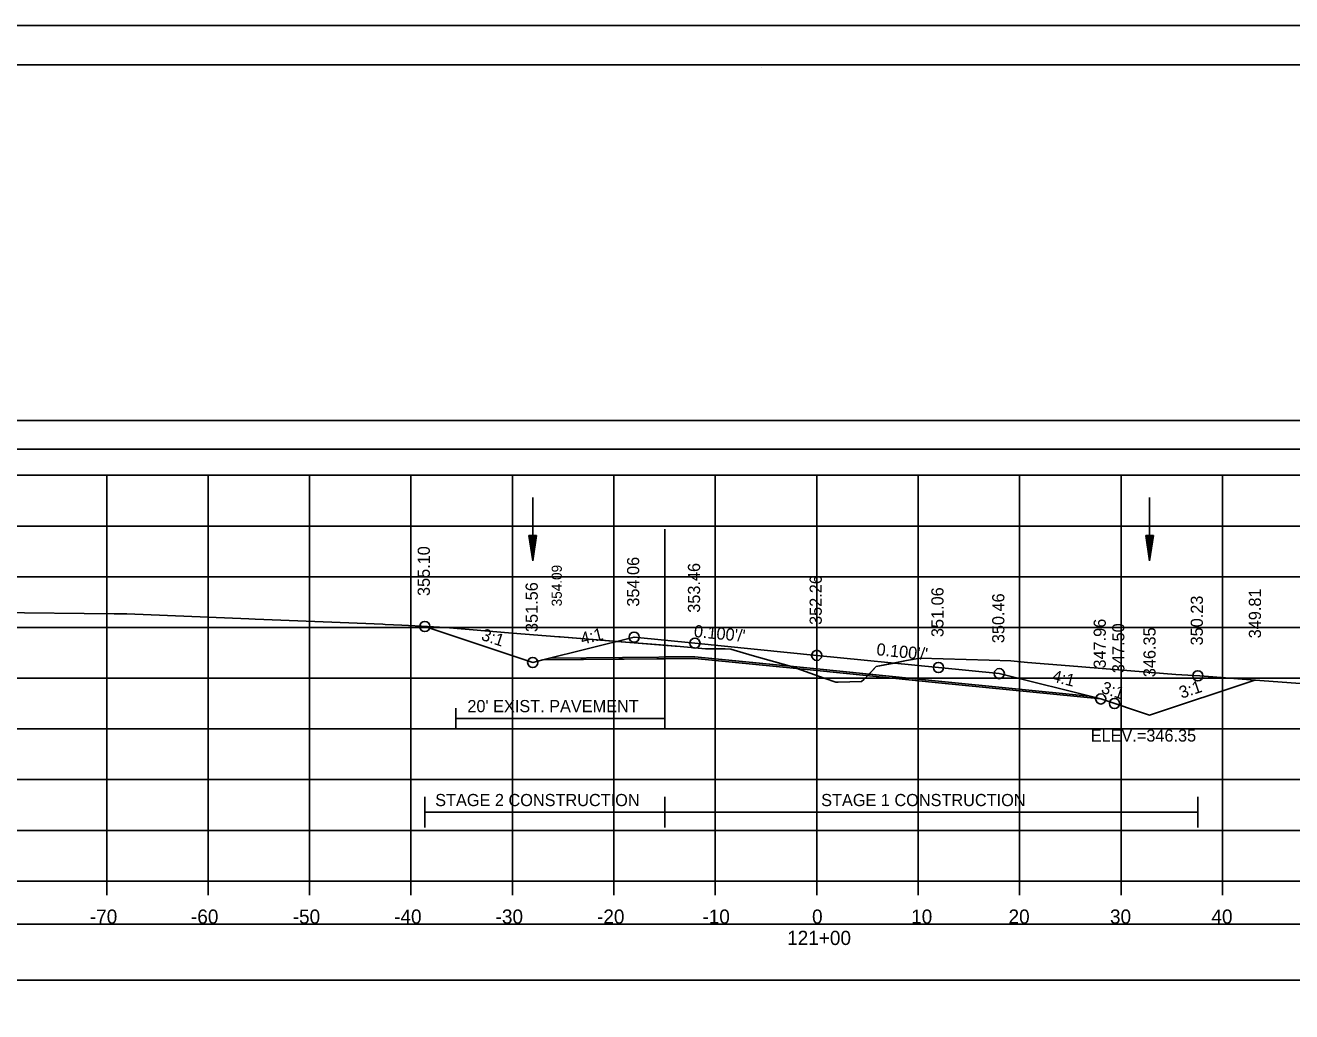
# Model space of a CAD drawing. Extents: x 1376273 to 1384221, y 378927 to 384592.
# Drawn here: x 1376979.8 to 1377104.6, y 380441.3 to 380538.5 of the extents above; entities that cross this region are included whole.
import ezdxf

# ---------------------------------------------------------------- set-up
doc = ezdxf.new("R2010")
doc.units = 0
for name, color, linetype in [('R_Alt Surface', 7, 'Continuous'), ('R_Axis', 7, 'Continuous'), ('R_Axis Annot', 7, 'Continuous'), ('R_Border', 7, 'Continuous'), ('R_Border Notes', 7, 'Continuous'), ('R_Dimension', 7, 'Continuous'), ('R_Exist Surface', 7, 'Continuous'), ('R_Fin Surface', 7, 'Continuous'), ('R_Grid', 7, 'Continuous'), ('R_No Plot', 7, 'Continuous'), ('R_Water', 7, 'Continuous'), ('R_Xsect Elev', 7, 'Continuous'), ('R_Xsect Slope', 7, 'Continuous'), ('T_Detection Zones', 7, 'Continuous')]:
    doc.layers.add(name, color=color, linetype=linetype)

msp = doc.modelspace()

# ---------------------------------------------------------------- linework, layer by layer
at = {"layer": 'R_Alt Surface'}
for points in [[(1377031.48, 380476.14), (1377045.77, 380476.28), (1377057.77, 380475.08), (1377069.77, 380473.88), (1377084.63, 380472.4)], [(1377022.18, 380471.2), (1377022.18, 380469.2)], [(1377042.8, 380471.2), (1377042.8, 380469.2)], [(1377022.18, 380470.2), (1377042.8, 380470.2)]]:
    msp.add_lwpolyline(points, dxfattribs=at)
at = {"layer": 'R_Axis'}
for p, q in [((1376907.77, 380454.16), (1377207.77, 380454.16)), ((1376987.77, 380452.76), (1376987.77, 380454.16)), ((1376997.77, 380452.76), (1376997.77, 380454.16)), ((1377007.77, 380452.76), (1377007.77, 380454.16)), ((1377017.77, 380452.76), (1377017.77, 380454.16)), ((1377027.77, 380452.76), (1377027.77, 380454.16)), ((1377037.77, 380452.76), (1377037.77, 380454.16)), ((1377047.77, 380452.76), (1377047.77, 380454.16)), ((1377057.77, 380452.76), (1377057.77, 380454.16)), ((1377067.77, 380452.76), (1377067.77, 380454.16)), ((1377077.77, 380452.76), (1377077.77, 380454.16)), ((1377087.77, 380452.76), (1377087.77, 380454.16)), ((1377097.77, 380452.76), (1377097.77, 380454.16))]:
    msp.add_line(p, q, dxfattribs=at)
at = {"layer": 'R_Axis Annot'}
for points in [[(1376907.2, 380496.75), (1377209.01, 380496.75), (1377209.01, 380499.57), (1376907.2, 380499.57)], [(1376907.2, 380444.39), (1377209.01, 380444.39), (1377209.01, 380449.91), (1376907.2, 380449.91)]]:
    msp.add_lwpolyline(points, close=True, dxfattribs=at)
at = {"layer": 'R_Border'}
for p, q in [((1376899.77, 380534.62), (1377215.95, 380534.62)), ((1377052.29, 380534.36), (1377052.29, 380534.36)), ((1377052.29, 380534.36), (1377052.29, 380534.36))]:
    msp.add_line(p, q, dxfattribs=at)
at = {"layer": 'R_Dimension'}
for p, q in [((1377019.13, 380459.45), (1377019.13, 380462.45)), ((1377042.8, 380459.45), (1377042.8, 380462.45)), ((1377095.34, 380459.45), (1377095.34, 380462.45)), ((1377019.13, 380460.95), (1377095.34, 380460.95))]:
    msp.add_line(p, q, dxfattribs=at)
at = {"layer": 'R_Exist Surface'}
msp.add_lwpolyline([(1376976.69, 380480.62), (1376988.51, 380480.51), (1376989.75, 380480.51), (1377001.8, 380480.01), (1377002.4, 380479.98), (1377014.98, 380479.47), (1377015.24, 380479.45), (1377016.88, 380479.38), (1377017.54, 380479.35), (1377018.8, 380479.28), (1377021.18, 380479.14), (1377027.77, 380478.61), (1377032.34, 380478.24), (1377032.48, 380478.23), (1377043.8, 380477.33), (1377043.94, 380477.31), (1377046.79, 380477.05), (1377048.75, 380477.04), (1377049.3, 380477.02), (1377051.4, 380476.41), (1377055.3, 380475.3), (1377058.51, 380474.17), (1377059.67, 380473.77), (1377059.89, 380473.78), (1377062.17, 380473.85), (1377062.4, 380474.02), (1377063.64, 380475.3), (1377066.62, 380475.9), (1377067.98, 380476.12), (1377074.76, 380475.93), (1377076.9, 380475.86), (1377078.56, 380475.72), (1377082.68, 380475.39), (1377093.17, 380474.54), (1377095.54, 380474.38), (1377101.45, 380473.93), (1377120.04, 380472.54)], dxfattribs=at)
at = {"layer": 'R_Fin Surface'}
msp.add_lwpolyline([(1377019.13, 380479.26), (1377029.77, 380475.71), (1377030.77, 380475.96), (1377039.77, 380478.21), (1377045.77, 380477.61), (1377057.77, 380476.41), (1377069.77, 380475.21), (1377075.77, 380474.61), (1377085.77, 380472.11), (1377090.58, 380470.51), (1377100.97, 380473.97)], dxfattribs=at)
at = {"layer": 'R_Grid'}
for p, q in [((1376907.77, 380494.16), (1377207.77, 380494.16)), ((1376907.77, 380494.16), (1377207.77, 380494.16)), ((1376987.77, 380454.16), (1376987.77, 380494.16)), ((1376987.77, 380454.16), (1376987.77, 380494.16)), ((1376997.77, 380454.16), (1376997.77, 380494.16)), ((1376997.77, 380454.16), (1376997.77, 380494.16)), ((1377007.77, 380454.16), (1377007.77, 380494.16)), ((1377007.77, 380454.16), (1377007.77, 380494.16)), ((1377017.77, 380454.16), (1377017.77, 380494.16)), ((1377017.77, 380454.16), (1377017.77, 380494.16)), ((1377027.77, 380454.16), (1377027.77, 380494.16)), ((1377027.77, 380454.16), (1377027.77, 380494.16)), ((1377037.77, 380454.16), (1377037.77, 380494.16)), ((1377037.77, 380454.16), (1377037.77, 380494.16)), ((1377047.77, 380454.16), (1377047.77, 380494.16)), ((1377047.77, 380454.16), (1377047.77, 380494.16)), ((1377057.77, 380454.16), (1377057.77, 380494.16)), ((1377057.77, 380454.16), (1377057.77, 380494.16)), ((1377067.77, 380454.16), (1377067.77, 380494.16)), ((1377067.77, 380454.16), (1377067.77, 380494.16)), ((1377077.77, 380454.16), (1377077.77, 380494.16)), ((1377077.77, 380454.16), (1377077.77, 380494.16)), ((1377087.77, 380454.16), (1377087.77, 380494.16)), ((1377087.77, 380454.16), (1377087.77, 380494.16)), ((1377097.77, 380454.16), (1377097.77, 380494.16)), ((1377097.77, 380454.16), (1377097.77, 380494.16)), ((1376907.77, 380489.16), (1377207.77, 380489.16)), ((1376907.77, 380489.16), (1377207.77, 380489.16)), ((1376907.77, 380484.16), (1377207.77, 380484.16)), ((1376907.77, 380484.16), (1377207.77, 380484.16)), ((1376907.77, 380479.16), (1377207.77, 380479.16)), ((1376907.77, 380479.16), (1377207.77, 380479.16)), ((1376907.77, 380474.16), (1377207.77, 380474.16)), ((1376907.77, 380474.16), (1377207.77, 380474.16)), ((1376907.77, 380469.16), (1377207.77, 380469.16)), ((1376907.77, 380469.16), (1377207.77, 380469.16)), ((1376907.77, 380464.16), (1377207.77, 380464.16)), ((1376907.77, 380464.16), (1377207.77, 380464.16)), ((1376907.77, 380459.16), (1377207.77, 380459.16)), ((1376907.77, 380459.16), (1377207.77, 380459.16)), ((1376907.77, 380454.16), (1377207.77, 380454.16)), ((1376907.77, 380454.16), (1377207.77, 380454.16))]:
    msp.add_line(p, q, dxfattribs=at)
at = {"layer": 'R_No Plot'}
msp.add_line((1376887.37, 380538.51), (1377220.7, 380538.51), dxfattribs=at)
for points in [[(1376887.36, 380538.51), (1377220.7, 380538.51), (1377220.7, 380325.17), (1376887.36, 380325.17)], [(1377133.69, 380534.62), (1377133.69, 380524.74), (1377169.42, 380524.74), (1377169.42, 380521.82), (1377192.62, 380521.82), (1377192.62, 380497.48), (1377215.95, 380497.48), (1377215.95, 380329.16), (1376899.77, 380329.16), (1376899.77, 380534.62)]]:
    msp.add_lwpolyline(points, close=True, dxfattribs=at)
msp.add_lwpolyline([(1377030.77, 380475.96), (1377045.77, 380476.11), (1377057.77, 380474.91), (1377069.77, 380473.71), (1377085.77, 380472.11)], dxfattribs=at)
for centre in [(1377019.13, 380479.26), (1377019.13, 380479.26), (1377039.77, 380478.21), (1377039.77, 380478.21), (1377045.77, 380477.61), (1377045.77, 380477.61), (1377029.77, 380475.71), (1377029.77, 380475.71), (1377057.77, 380476.41), (1377057.77, 380476.41), (1377069.77, 380475.21), (1377069.77, 380475.21), (1377075.77, 380474.61), (1377075.77, 380474.61), (1377095.34, 380474.39), (1377095.34, 380474.39), (1377085.77, 380472.11), (1377085.77, 380472.11), (1377087.13, 380471.66), (1377087.13, 380471.66), (1377087.13, 380471.66), (1377087.13, 380471.66)]:
    msp.add_circle(centre, 0.5, dxfattribs=at)
at = {"layer": 'R_Water'}
for p, q in [((1377029.77, 380491.97), (1377029.77, 380485.72)), ((1377090.58, 380491.97), (1377090.58, 380485.72)), ((1377029.39, 380488.22), (1377029.77, 380485.72)), ((1377030.14, 380488.22), (1377029.39, 380488.22)), ((1377029.45, 380488.22), (1377029.77, 380486.14)), ((1377029.52, 380488.22), (1377029.77, 380486.57)), ((1377029.58, 380488.22), (1377029.77, 380486.99)), ((1377029.64, 380488.22), (1377029.77, 380487.41)), ((1377029.71, 380488.22), (1377029.77, 380487.83)), ((1377030.14, 380488.22), (1377029.77, 380485.72)), ((1377029.89, 380488.22), (1377029.77, 380487.41)), ((1377030.02, 380488.22), (1377029.77, 380486.57)), ((1377030.08, 380488.22), (1377029.77, 380486.14)), ((1377029.95, 380488.22), (1377029.77, 380486.99)), ((1377029.83, 380488.22), (1377029.77, 380487.83)), ((1377090.21, 380488.22), (1377090.58, 380485.72)), ((1377090.96, 380488.22), (1377090.21, 380488.22)), ((1377090.27, 380488.22), (1377090.58, 380486.14)), ((1377090.34, 380488.22), (1377090.58, 380486.57)), ((1377090.4, 380488.22), (1377090.58, 380486.99)), ((1377090.46, 380488.22), (1377090.58, 380487.41)), ((1377090.53, 380488.22), (1377090.58, 380487.83)), ((1377090.96, 380488.22), (1377090.58, 380485.72)), ((1377090.71, 380488.22), (1377090.58, 380487.41)), ((1377090.83, 380488.22), (1377090.58, 380486.57)), ((1377090.9, 380488.22), (1377090.58, 380486.14)), ((1377090.77, 380488.22), (1377090.58, 380486.99)), ((1377090.64, 380488.22), (1377090.58, 380487.83))]:
    msp.add_line(p, q, dxfattribs=at)
at = {"layer": 'T_Detection Zones'}
for p, q in [((1377042.8, 380471.2), (1377042.8, 380488.85)), ((1377042.8, 380476.08), (1377042.8, 380477.41)), ((1377042.8, 380477.41), (1377042.8, 380476.25)), ((1377030.77, 380475.96), (1377042.8, 380476.08)), ((1377042.8, 380476.25), (1377045.77, 380476.28)), ((1377045.77, 380476.28), (1377055.14, 380475.35)), ((1377057.77, 380475.08), (1377055.14, 380475.35)), ((1377062.93, 380474.57), (1377057.77, 380475.08)), ((1377084.63, 380472.4), (1377085.77, 380472.11))]:
    msp.add_line(p, q, dxfattribs=at)
for points in [[(1377042.8, 380477.41), (1377038.06, 380477.79), (1377032.48, 380478.23), (1377032.34, 380478.24), (1377027.77, 380478.61), (1377021.18, 380479.14), (1377019.13, 380479.26)], [(1377019.13, 380479.26), (1377029.77, 380475.71), (1377030.77, 380475.96)], [(1377055.14, 380475.35), (1377051.4, 380476.41), (1377049.3, 380477.02), (1377048.75, 380477.04), (1377046.79, 380477.05), (1377043.94, 380477.31), (1377043.8, 380477.33), (1377042.8, 380477.41)], [(1377100.97, 380473.97), (1377095.54, 380474.38), (1377093.17, 380474.54), (1377082.68, 380475.39), (1377078.56, 380475.72), (1377076.9, 380475.86), (1377074.76, 380475.93), (1377067.98, 380476.12), (1377066.62, 380475.9), (1377065.39, 380475.65), (1377063.64, 380475.3), (1377062.93, 380474.57)], [(1377055.14, 380475.35), (1377055.3, 380475.3), (1377058.51, 380474.17), (1377059.67, 380473.77), (1377059.89, 380473.78), (1377062.17, 380473.85), (1377062.4, 380474.02), (1377062.93, 380474.57)], [(1377062.93, 380474.57), (1377069.77, 380473.88), (1377084.63, 380472.4)], [(1377085.77, 380472.11), (1377090.58, 380470.51), (1377100.97, 380473.97)]]:
    msp.add_lwpolyline(points, dxfattribs=at)

# ---------------------------------------------------------------- texts
at = {"layer": 'R_Alt Surface'}
msp.add_text("20' EXIST. PAVEMENT", height=1.2, dxfattribs=at).set_placement((1377023.33, 380470.81))
at = {"layer": 'R_Axis Annot'}
for s, p in [('-70', (1376986.11, 380449.96)), ('-60', (1376996.08, 380449.96)), ('-50', (1377006.11, 380449.96)), ('-40', (1377016.11, 380449.96)), ('-30', (1377026.11, 380449.96)), ('-20', (1377036.11, 380449.96)), ('-10', (1377046.5, 380449.96)), ('0', (1377057.31, 380449.96)), ('10', (1377067.08, 380449.96)), ('20', (1377076.68, 380449.96)), ('30', (1377086.68, 380449.96)), ('40', (1377096.68, 380449.96)), ('121+00', (1377054.85, 380447.86))]:
    msp.add_text(s, height=1.4, dxfattribs=at).set_placement(p)
at = {"layer": 'R_Border Notes'}
msp.add_text('ELEV.=346.35', height=1.2, dxfattribs=at).set_placement((1377084.78, 380467.91))
at = {"layer": 'R_Dimension'}
for s, p in [('STAGE 2 CONSTRUCTION', (1377020.16, 380461.55)), ('STAGE 1 CONSTRUCTION', (1377058.21, 380461.55))]:
    msp.add_text(s, height=1.2, dxfattribs=at).set_placement(p)
at = {"layer": 'R_No Plot'}
for s, p in [('350.23', (1377095.84, 380477.39)), ('347.50', (1377088.1, 380474.66))]:
    msp.add_text(s, height=1.2, rotation=90, dxfattribs=at).set_placement(p)
at = {"layer": 'R_Xsect Elev'}
for s, height, p in [('355.10', 1.2, (1377019.63, 380482.26)), ('354.06', 1.2, (1377040.27, 380481.21)), ('354.09', 1, (1377032.64, 380481.24)), ('353.46', 1.2, (1377046.27, 380480.61)), ('351.56', 1.2, (1377030.27, 380478.71)), ('352.26', 1.2, (1377058.27, 380479.41)), ('351.06', 1.2, (1377070.27, 380478.21)), ('350.46', 1.2, (1377076.27, 380477.61)), ('349.81', 1.2, (1377101.57, 380478.09)), ('347.96', 1.2, (1377086.27, 380475.11)), ('346.35', 1.2, (1377091.18, 380474.26))]:
    msp.add_text(s, height=height, rotation=90, dxfattribs=at).set_placement(p)
at = {"layer": 'R_Xsect Slope'}
for s, rotation, p in [('3:1', 341.5651, (1377024.61, 380477.96)), ('4:1', 14.0362, (1377034.65, 380477.45)), ("0.100'/'", 354.2894, (1377045.62, 380478.23)), ("0.100'/'", 354.2894, (1377063.62, 380476.43)), ('4:1', 345.9638, (1377080.89, 380473.85)), ('3:1', 341.5651, (1377085.73, 380472.75)), ('3:1', 18.4349, (1377093.73, 380472.13))]:
    msp.add_text(s, height=1.2, rotation=rotation, dxfattribs=at).set_placement(p)

doc.saveas('drawing.dxf')
